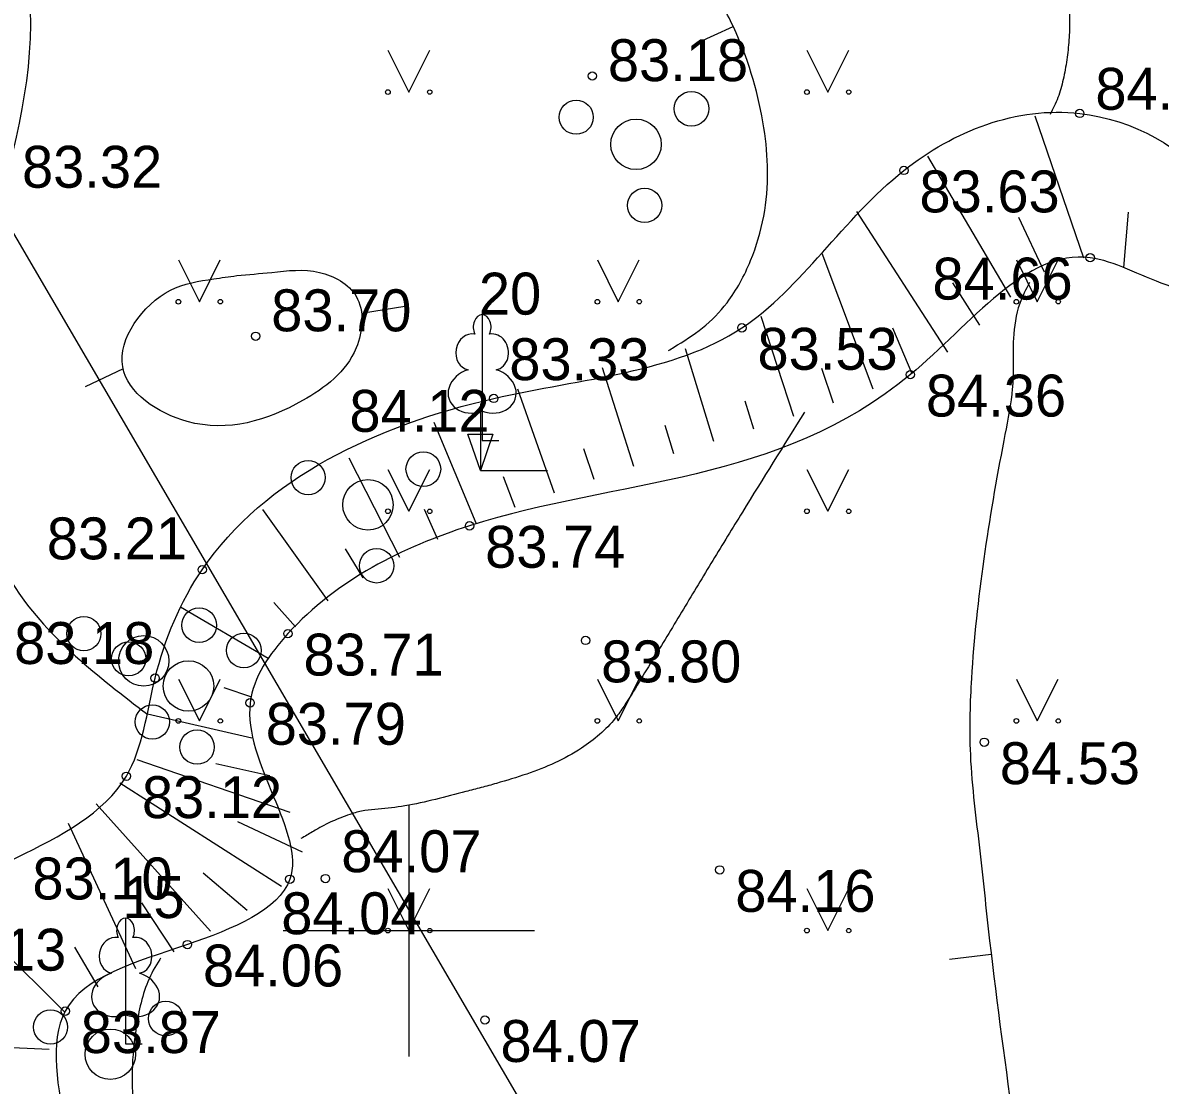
# Model space of a CAD drawing. Extents: x 576692 to 577659, y 273254 to 273799.
# Drawn here: x 576795.39 to 576808.97, y 273698.16 to 273710.83 of the extents above; entities that cross this region are included whole.
import ezdxf

# ---------------------------------------------------------------- set-up
doc = ezdxf.new("R2010")
doc.units = 0
for name, color, linetype in [('APGR_SARK_####_####_#', 7, 'Continuous'), ('BUVE_BALK_####_####_#', 7, 'Continuous'), ('CKOM_ELEM_####_####_#', 7, 'Continuous'), ('ELEK_STUT_####_####_#', 7, 'Continuous'), ('GAZE_ELEM_####_####_#', 7, 'Continuous'), ('GEOD_ELEM_####_TKST_#', 7, 'Continuous'), ('GEOD_SITP_####_TKST_#', 7, 'Continuous'), ('HIDT_REZV_####_TKST_#', 7, 'Continuous'), ('LKAN_ELEM_PAST_TKST_#', 7, 'Continuous'), ('RELJ_ELEM_####_####_#', 7, 'Continuous'), ('ROBZ_PROJ_####_TKST_#', 7, 'Continuous'), ('SAKT_ELEM_####_####_#', 7, 'Continuous')]:
    doc.layers.add(name, color=color, linetype=linetype)

msp = doc.modelspace()

# ---------------------------------------------------------------- linework, layer by layer
at = {"layer": 'BUVE_BALK_####_####_#'}
msp.add_spline([(576782.165, 273708.137), (576783.95, 273710.479), (576789.067, 273713.35), (576794.137, 273713.592), (576795.387, 273711.643), (576794.689, 273706.213), (576795.309, 273704.079), (576796.881, 273702.579)], degree=3, dxfattribs=at)
at = {"layer": 'CKOM_ELEM_####_####_#'}
for p, q in [((576800, 273701.5), (576800, 273700)), ((576798.5, 273700), (576800, 273700)), ((576800, 273700), (576800, 273698.5)), ((576800, 273700), (576801.5, 273700))]:
    msp.add_line(p, q, dxfattribs=at)
at = {"layer": 'ELEK_STUT_####_####_#'}
msp.add_spline([(576781.655, 273660.674), (576781.598, 273660.841), (576781.246, 273662.068), (576780.848, 273663.8), (576780.402, 273666.21), (576780.006, 273668.093), (576779.82, 273668.587), (576779.56, 273669.054), (576779.287, 273669.515), (576779.059, 273669.996), (576778.44, 273671.764), (576778.09, 273672.972), (576777.724, 273674.128), (576777.507, 273674.603), (576777.226, 273675.05), (576776.94, 273675.497), (576776.71, 273675.971), (576776.267, 273677.75), (576776.076, 273679.036), (576776.026, 273679.68), (576776.013, 273680.317), (576776.135, 273681.001), (576776.4, 273681.673), (576776.676, 273682.346), (576776.833, 273683.032), (576776.94, 273683.888), (576776.846, 273685.038), (576776.734, 273685.836), (576776.505, 273687.076), (576776.58, 273687.714), (576777.345, 273691.31), (576777.594, 273692.158), (576777.931, 273692.99), (576778.258, 273693.812), (576778.387, 273694.222), (576778.476, 273694.632), (576778.436, 273694.883), (576778.29, 273695.128), (576778.123, 273695.373), (576778.016, 273695.622), (576777.97, 273695.864), (576777.937, 273696.12), (576778.016, 273696.611), (576778.25, 273697.042), (576778.494, 273697.466), (576779.008, 273698.293), (576779.552, 273699.101), (576780.118, 273699.898), (576780.834, 273700.829), (576781.192, 273701.294), (576781.531, 273701.771), (576781.761, 273702.157), (576781.963, 273702.559), (576782.162, 273702.965), (576782.379, 273703.361), (576783.474, 273704.863), (576783.856, 273705.225), (576784.068, 273705.377), (576784.286, 273705.517), (576784.851, 273705.517), (576785.021, 273705.353), (576785.155, 273705.173), (576785.275, 273704.774), (576785.265, 273704.403), (576785.227, 273704.029), (576785.081, 273703.29), (576784.586, 273701.576), (576784.291, 273700.897), (576783.929, 273700.245), (576783.574, 273699.588), (576783.297, 273698.89), (576783.016, 273696.963), (576783.02, 273695.989), (576783.067, 273695.021), (576783.103, 273694.576), (576783.165, 273694.134), (576783.262, 273693.693), (576783.403, 273693.254), (576783.559, 273692.883), (576783.7, 273692.679), (576783.864, 273692.517), (576784.389, 273692.292), (576784.815, 273692.256), (576785.363, 273692.3), (576785.72, 273692.399), (576786.083, 273692.578), (576786.32, 273692.795), (576786.541, 273693.149), (576786.789, 273693.689), (576787.124, 273694.61), (576787.341, 273695.392), (576787.377, 273695.816), (576787.218, 273696.205), (576787.074, 273696.483), (576787.107, 273696.831), (576787.137, 273696.903), (576787.172, 273696.976), (576787.268, 273697.039), (576787.575, 273696.898), (576787.783, 273696.811), (576787.97, 273696.784), (576788.258, 273697.005), (576788.726, 273697.259), (576788.891, 273697.319), (576789.063, 273697.36), (576789.236, 273697.403), (576789.401, 273697.467), (576789.749, 273697.734), (576790.384, 273698.531), (576790.511, 273699.039), (576790.337, 273699.768), (576790.207, 273700.029), (576790.044, 273700.273), (576789.916, 273700.542), (576789.829, 273700.785), (576789.807, 273701.355), (576789.883, 273702.115), (576790.097, 273704.111), (576790.331, 273705.756), (576790.518, 273706.867), (576790.939, 273708.386), (576791.702, 273710.052), (576792.372, 273711.212), (576792.879, 273711.925), (576793.213, 273712.22), (576793.487, 273712.3), (576793.574, 273712.039), (576792.942, 273711.019), (576792.547, 273710.348), (576791.875, 273708.874), (576791.381, 273707.59), (576791.167, 273706.727), (576790.932, 273705.121), (576790.685, 273703.227), (576790.531, 273701.648), (576790.551, 273700.812), (576790.839, 273700.176), (576791.1, 273699.581), (576791.187, 273698.919), (576790.953, 273698.183), (576790.404, 273697.42), (576789.99, 273697.018), (576789.2, 273696.657), (576789, 273696.592), (576788.794, 273696.544), (576788.391, 273696.383), (576788.224, 273696.035), (576788.159, 273695.335), (576788.071, 273694.134), (576788.04, 273693.651), (576788.048, 273693.294), (576788.244, 273692.639), (576788.558, 273692.026), (576788.879, 273691.706), (576791.459, 273689.649), (576797.983, 273684.662), (576799.135, 273683.867), (576801.011, 273683.002), (576803.058, 273681.765), (576804.293, 273680.709), (576804.792, 273680.043), (576805.327, 273678.757), (576805.553, 273678.31), (576805.969, 273678.02), (576806.825, 273678.223), (576807.172, 273678.313), (576807.866, 273678.514), (576808.167, 273678.535), (576808.272, 273678.469), (576808.197, 273678.35), (576807.951, 273678.238), (576807.574, 273678.036), (576806.891, 273677.751), (576805.749, 273677), (576805.859, 273676.057), (576805.969, 273675.349), (576806.013, 273675.146), (576806.17, 273674.787), (576806.278, 273674.737), (576806.635, 273674.761), (576807.015, 273674.811), (576807.159, 273674.831), (576807.999, 273674.897), (576808.295, 273674.667), (576808.082, 273674.136), (576807.366, 273673.959), (576807.092, 273673.91), (576806.672, 273673.746), (576806.654, 273673.413), (576806.748, 273673.021), (576807.171, 273671.649), (576807.647, 273670.487), (576808.044, 273670.213), (576808.672, 273670.123), (576809.15, 273670.231), (576809.443, 273670.518), (576809.814, 273671.033), (576810.125, 273671.338), (576810.52, 273671.326), (576811.279, 273670.985), (576811.309, 273670.751), (576811.088, 273670.769), (576810.585, 273670.883), (576810.179, 273670.793), (576809.683, 273670.351), (576809.055, 273669.639), (576809.049, 273669.178), (576809.294, 273668.939), (576811.028, 273668.029)], degree=3, dxfattribs=at)
at = {"layer": 'GAZE_ELEM_####_####_#'}
for p, q in [((576808.054, 273708.02), (576807.476, 273709.714)), ((576807.186, 273707.555), (576806.194, 273709.234)), ((576806.433, 273706.897), (576805.347, 273708.576)), ((576807.587, 273707.852), (576807.278, 273708.504)), ((576808.533, 273707.908), (576808.588, 273708.566)), ((576805.54, 273706.458), (576804.934, 273708.075)), ((576806.814, 273707.221), (576806.493, 273707.725)), ((576804.595, 273706.132), (576804.206, 273707.324)), ((576806.006, 273706.639), (576805.777, 273707.184)), ((576803.641, 273705.832), (576803.3, 273706.937)), ((576802.686, 273705.535), (576802.313, 273706.711)), ((576805.069, 273706.29), (576804.927, 273706.705)), ((576801.738, 273705.218), (576801.302, 273706.455)), ((576804.119, 273705.98), (576804.014, 273706.315)), ((576800.804, 273704.86), (576800.301, 273706.059)), ((576803.163, 273705.684), (576803.058, 273706.024)), ((576802.211, 273705.38), (576802.09, 273705.746)), ((576799.893, 273704.448), (576799.289, 273705.633)), ((576801.268, 273705.046), (576801.128, 273705.41)), ((576799.037, 273703.933), (576798.256, 273705.022)), ((576800.345, 273704.662), (576800.185, 273705.022)), ((576799.455, 273704.208), (576799.246, 273704.553)), ((576798.647, 273703.621), (576798.388, 273703.914)), ((576798.322, 273703.245), (576797.274, 273703.857)), ((576798.128, 273702.785), (576797.796, 273702.895)), ((576798.127, 273702.296), (576796.881, 273702.579)), ((576798.584, 273701.408), (576796.756, 273702.036)), ((576798.34, 273701.844), (576797.695, 273701.99)), ((576798.479, 273700.526), (576796.55, 273701.758)), ((576797.635, 273699.992), (576796.269, 273701.511)), ((576798.73, 273700.935), (576797.959, 273701.297)), ((576796.742, 273699.544), (576795.94, 273701.278)), ((576798.069, 273700.241), (576797.544, 273700.683)), ((576795.892, 273699.031), (576794.541, 273700.371)), ((576797.199, 273699.747), (576796.813, 273700.331)), ((576796.291, 273699.33), (576796.015, 273699.802)), ((576795.707, 273698.58), (576795.069, 273698.609))]:
    msp.add_line(p, q, dxfattribs=at)
msp.add_spline([(576809.973, 273707.519), (576809.037, 273707.7), (576808.131, 273708.025), (576805.985, 273706.63), (576800.725, 273704.827), (576798.557, 273703.541), (576798.106, 273702.716), (576798.58, 273700.612), (576797.357, 273699.833), (576795.899, 273699.039), (576795.917, 273697.589), (576797.726, 273692.048), (576799.366, 273689.392), (576800.975, 273687.31)], degree=3, dxfattribs=at)
at = {"layer": 'GEOD_ELEM_####_TKST_#'}
for points in [[(576806.253, 273713.574), (576806.801, 273713.459), (576806.988, 273713.384), (576807.073, 273713.327), (576807.154, 273713.261), (576807.23, 273713.186), (576807.299, 273713.106), (576807.428, 273712.928), (576807.546, 273712.718), (576807.638, 273712.496), (576807.704, 273712.272), (576807.754, 273712.044), (576807.796, 273711.807), (576807.831, 273711.569), (576807.858, 273711.332), (576807.878, 273711.094), (576807.886, 273710.858), (576807.878, 273710.622), (576807.852, 273710.385), (576807.833, 273710.267), (576807.808, 273710.149), (576807.746, 273709.934), (576807.653, 273709.733)], [(576804.72, 273706.181), (576803.981, 273704.991), (576803.627, 273704.413), (576803.277, 273703.834), (576802.925, 273703.254), (576802.748, 273702.965), (576802.568, 273702.676), (576802.464, 273702.532), (576802.062, 273702.177), (576801.743, 273702), (576801.407, 273701.867), (576801.045, 273701.755), (576800.863, 273701.705), (576800.68, 273701.658), (576800.318, 273701.565), (576799.953, 273701.487), (576799.635, 273701.447), (576799.475, 273701.431), (576799.321, 273701.394), (576799.216, 273701.356), (576799.113, 273701.314), (576798.914, 273701.215), (576798.783, 273701.137), (576798.713, 273701.098)], [(576797.04, 273699.671), (576797.028, 273699.654), (576796.795, 273699.103), (576796.742, 273698.813), (576796.709, 273698.523), (576796.707, 273698.01), (576796.816, 273697.497), (576797.389, 273696.262), (576797.776, 273695.699), (576798.244, 273695.143), (576798.735, 273694.68), (576799.001, 273694.517), (576799.286, 273694.425), (576799.753, 273694.464), (576800.214, 273694.651), (576800.338, 273694.724), (576800.46, 273694.833), (576800.699, 273695.087), (576800.928, 273695.276), (576801.143, 273695.265), (576801.61, 273694.865), (576802.067, 273694.412), (576802.525, 273693.945), (576802.995, 273693.502), (576804.556, 273692.151), (576806.012, 273690.815)]]:
    msp.add_spline(points, degree=3, dxfattribs=at)
at = {"layer": 'GEOD_SITP_####_TKST_#'}
for p, q in [((576803.417, 273710.577), (576803.872, 273710.783)), ((576799.953, 273707.442), (576799.459, 273707.363)), ((576796.142, 273706.49), (576796.594, 273706.705)), ((576806.454, 273699.657), (576806.951, 273699.717))]:
    msp.add_line(p, q, dxfattribs=at)
for points in [[(576803.099, 273706.918), (576803.163, 273706.957), (576803.505, 273707.188), (576803.797, 273707.488), (576804.078, 273707.99), (576804.235, 273708.52), (576804.282, 273709.054), (576804.237, 273709.572), (576803.905, 273710.708), (576803.61, 273711.253), (576803.206, 273711.767), (576802.357, 273712.495), (576801.421, 273712.985), (576799.842, 273713.59), (576799.177, 273713.873), (576798.554, 273714.378), (576797.566, 273715.726), (576797.523, 273715.82), (576797.493, 273715.92), (576797.462, 273716.021), (576797.42, 273716.118), (576797.121, 273716.552), (576796.931, 273716.728), (576796.704, 273716.863), (576796.493, 273716.928)], [(576797.946, 273707.811), (576797.671, 273707.772), (576797.154, 273707.636), (576796.585, 273706.723), (576797.356, 273706.071), (576798.731, 273706.32), (576799.371, 273706.948), (576799.371, 273707.565), (576798.932, 273707.85), (576798.363, 273707.85), (576797.946, 273707.811)], [(576807.408, 273707.728), (576807.29, 273707.478), (576807.216, 273707.062), (576807.211, 273706.896), (576807.212, 273706.729), (576807.209, 273706.563), (576807.195, 273706.398), (576807.101, 273705.846), (576806.714, 273703.006), (576806.698, 273702.164), (576806.805, 273701.021), (576806.931, 273699.879), (576807.226, 273697.599), (576807.405, 273696.434), (576807.551, 273695.868), (576807.785, 273695.332), (576808.347, 273694.442), (576809.089, 273693.214), (576809.394, 273692.54), (576809.686, 273691.86), (576810.241, 273690.491), (576811.315, 273687.739), (576811.809, 273686.492), (576812.627, 273684.569), (576813.07, 273683.621), (576813.536, 273682.677), (576813.728, 273682.465), (576814.043, 273682.304), (576814.643, 273681.972), (576815.056, 273681.678)]]:
    msp.add_spline(points, degree=3, dxfattribs=at)
at = {"layer": 'LKAN_ELEM_PAST_TKST_#'}
for p, q in [((576799.75, 273710.5), (576800, 273710)), ((576800, 273710), (576800.25, 273710.5)), ((576804.75, 273710.5), (576805, 273710)), ((576805, 273710), (576805.25, 273710.5)), ((576797.25, 273708), (576797.5, 273707.5)), ((576797.5, 273707.5), (576797.75, 273708)), ((576802.25, 273708), (576802.5, 273707.5)), ((576802.5, 273707.5), (576802.75, 273708)), ((576807.25, 273708), (576807.5, 273707.5)), ((576807.5, 273707.5), (576807.75, 273708)), ((576800.854, 273706.286), (576800.854, 273705.486)), ((576800.875, 273706.193), (576800.875, 273705.846)), ((576800.875, 273705.846), (576801.075, 273705.846)), ((576799.75, 273705.5), (576800, 273705)), ((576800, 273705), (576800.25, 273705.5)), ((576804.75, 273705.5), (576805, 273705)), ((576805, 273705), (576805.25, 273705.5)), ((576800.854, 273705.486), (576801.654, 273705.486)), ((576797.25, 273703), (576797.5, 273702.5)), ((576797.5, 273702.5), (576797.75, 273703)), ((576802.25, 273703), (576802.5, 273702.5)), ((576802.5, 273702.5), (576802.75, 273703)), ((576807.25, 273703), (576807.5, 273702.5)), ((576807.5, 273702.5), (576807.75, 273703)), ((576799.75, 273700.5), (576800, 273700)), ((576800, 273700), (576800.25, 273700.5)), ((576804.75, 273700.5), (576805, 273700)), ((576805, 273700), (576805.25, 273700.5)), ((576796.619, 273698.996), (576796.619, 273698.649)), ((576796.619, 273698.649), (576796.819, 273698.649))]:
    msp.add_line(p, q, dxfattribs=at)
for points in [[(576800.875, 273707.346), (576800.875, 273706.193)], [(576800.965, 273707.114), (576800.964, 273707.115)], [(576796.619, 273700.149), (576796.619, 273698.996)], [(576796.709, 273699.917), (576796.708, 273699.918)]]:
    msp.add_lwpolyline(points, dxfattribs=at)
for centre, radius in [((576799.75, 273710), 0.028), ((576800.25, 273710), 0.0263), ((576803.372, 273709.801), 0.207), ((576804.75, 273710), 0.028), ((576805.25, 273710), 0.0263), ((576801.997, 273709.7), 0.204), ((576802.711, 273709.376), 0.301), ((576802.814, 273708.648), 0.205), ((576797.25, 273707.5), 0.028), ((576797.75, 273707.5), 0.0263), ((576802.25, 273707.5), 0.028), ((576802.75, 273707.5), 0.0263), ((576807.25, 273707.5), 0.028), ((576807.75, 273707.5), 0.0263), ((576800.173, 273705.503), 0.207), ((576798.798, 273705.402), 0.204), ((576799.512, 273705.078), 0.301), ((576799.75, 273705), 0.028), ((576800.25, 273705), 0.0263), ((576804.75, 273705), 0.028), ((576805.25, 273705), 0.0263), ((576799.615, 273704.35), 0.205), ((576796.122, 273703.54), 0.204), ((576797.497, 273703.641), 0.207), ((576796.836, 273703.216), 0.301), ((576798.031, 273703.341), 0.207), ((576796.656, 273703.24), 0.204), ((576797.37, 273702.916), 0.301), ((576796.939, 273702.488), 0.205), ((576797.25, 273702.5), 0.028), ((576797.75, 273702.5), 0.0263), ((576802.25, 273702.5), 0.028), ((576802.75, 273702.5), 0.0263), ((576807.25, 273702.5), 0.028), ((576807.75, 273702.5), 0.0263), ((576797.473, 273702.188), 0.205), ((576799.75, 273700), 0.028), ((576800.25, 273700), 0.0263), ((576804.75, 273700), 0.028), ((576805.25, 273700), 0.0263), ((576797.099, 273698.95), 0.207), ((576795.724, 273698.849), 0.204), ((576796.438, 273698.525), 0.301)]:
    msp.add_circle(centre, radius, dxfattribs=at)
for centre, major_axis, ratio, start_param, end_param in [((576800.875, 273707.196), (0, -0.15), 0.707107, 3.14537, 5.287485), ((576800.875, 273707.196), (0, -0.15), 0.707107, 0.995701, 3.137816), ((576800.747, 273706.901), (-0.039, -0.212), 0.861323, 3.141593, 6.283185), ((576801.003, 273706.901), (0.039, -0.212), 0.861323, 0, 3.141593), ((576800.785, 273706.439), (0.307, 0.095), 0.814445, 1.570796, 4.752015), ((576800.965, 273706.439), (-0.307, 0.095), 0.814445, 1.531171, 4.712389), ((576796.619, 273699.999), (0, -0.15), 0.707107, 3.14537, 5.287485), ((576796.619, 273699.999), (0, -0.15), 0.707107, 0.995701, 3.137816), ((576796.491, 273699.704), (-0.039, -0.212), 0.861323, 3.141593, 6.283185), ((576796.747, 273699.704), (0.039, -0.212), 0.861323, 0, 3.141593), ((576796.529, 273699.242), (0.307, 0.095), 0.814445, 1.570796, 4.752015), ((576796.709, 273699.242), (-0.307, 0.095), 0.814445, 1.531171, 4.712389)]:
    msp.add_ellipse(centre, major_axis=major_axis, ratio=ratio, start_param=start_param, end_param=end_param, dxfattribs=at)
at = {"layer": 'RELJ_ELEM_####_####_#'}
msp.add_lwpolyline([(576800.704, 273705.919), (576801.004, 273705.919), (576800.854, 273705.486)], close=True, dxfattribs=at)
for centre in [(576802.19, 273710.192), (576808.007, 273709.745), (576805.908, 273709.065), (576808.131, 273708.025), (576798.172, 273707.088), (576803.975, 273707.188), (576805.985, 273706.63), (576801.013, 273706.346), (576800.725, 273704.827), (576797.534, 273704.304), (576798.557, 273703.541), (576802.109, 273703.46), (576796.972, 273703.011), (576798.106, 273702.716), (576806.867, 273702.246), (576796.629, 273701.841), (576803.71, 273700.723), (576798.58, 273700.612), (576799.005, 273700.62), (576797.357, 273699.833), (576795.899, 273699.039), (576800.908, 273698.933)]:
    msp.add_circle(centre, 0.05, dxfattribs=at)
at = {"layer": 'ROBZ_PROJ_####_TKST_#'}
msp.add_lwpolyline([(576748.565, 273710.596), (576751.698, 273720.569), (576753.759, 273722.109), (576785.271, 273724.473), (576789.732, 273717.801), (576811.87, 273679.943), (576815.406, 273673.067), (576827.153, 273659.376), (576840.124, 273659.053), (576850.857, 273660.324), (576860.187, 273660.324)], dxfattribs=at)
at = {"layer": 'SAKT_ELEM_####_####_#'}
msp.add_spline([(576800.975, 273687.31), (576797.815, 273689.02), (576795.977, 273691.887), (576794.719, 273696.299), (576793.733, 273697.936), (576794.053, 273700.022), (576795.322, 273700.871), (576796.629, 273701.841), (576796.972, 273703.011), (576797.534, 273704.304), (576801.013, 273706.346), (576803.975, 273707.188), (576805.908, 273709.065), (576808.007, 273709.745), (576809.591, 273708.841), (576809.973, 273707.519)], degree=3, dxfattribs=at)

# ---------------------------------------------------------------- texts
at = {"layer": 'APGR_SARK_####_####_#'}
for s, p in [(' 20', (576800.65, 273707.346)), (' 15', (576796.394, 273700.149))]:
    msp.add_text(s, height=0.5, dxfattribs=at).set_placement(p)
at = {"layer": 'HIDT_REZV_####_TKST_#'}
for s, p in [(' 83.18', (576802.19, 273710.13)), (' 84.05', (576808.007, 273709.789)), (' 83.32', (576795.198, 273708.859)), (' 83.63', (576805.908, 273708.565)), (' 84.66', (576806.063, 273707.525)), (' 83.70', (576798.172, 273707.147)), (' 83.53', (576803.975, 273706.688)), (' 83.33', (576801.013, 273706.564)), (' 84.36', (576805.985, 273706.13)), (' 84.12', (576799.105, 273705.948)), (' 83.21', (576795.494, 273704.427)), (' 83.74', (576800.725, 273704.327)), (' 83.18', (576795.104, 273703.179)), (' 83.71', (576798.557, 273703.041)), (' 83.80', (576802.109, 273702.96)), (' 83.79', (576798.106, 273702.216)), (' 84.53', (576806.867, 273701.746)), (' 83.12', (576796.629, 273701.341)), (' 84.07', (576799.008, 273700.696)), (' 83.10', (576795.322, 273700.371)), (' 84.16', (576803.71, 273700.223)), (' 84.04', (576798.292, 273699.956)), (' 83.13', (576794.053, 273699.522)), (' 84.06', (576797.357, 273699.333)), (' 83.87', (576795.899, 273698.539)), (' 84.07', (576800.908, 273698.433))]:
    msp.add_text(s, height=0.5, dxfattribs=at).set_placement(p)

doc.saveas('drawing.dxf')
